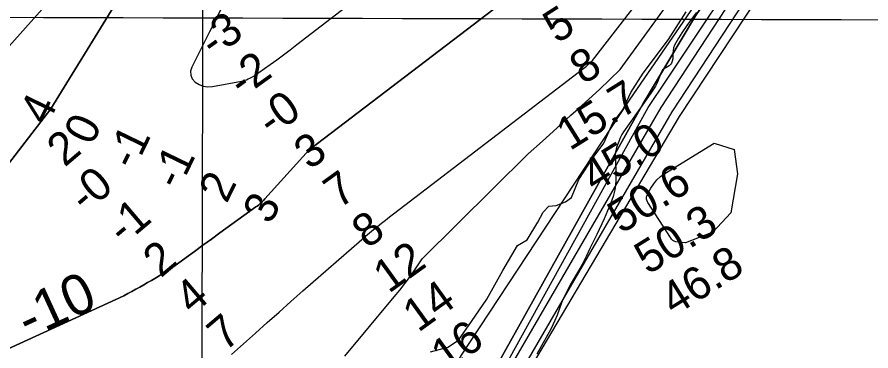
# Model space of a CAD drawing. Extents: x 3161665 to 3199565, y 885729 to 911164.
# Drawn here: x 3181206 to 3182953, y 902592 to 903276 of the extents above; entities that cross this region are included whole.
import ezdxf

# ---------------------------------------------------------------- set-up
doc = ezdxf.new("R2010")
doc.units = 0
for name, color, linetype in [('V-GRID-MAJR', 7, 'Continuous'), ('V-RIVR-EDGE', 7, 'Continuous'), ('V-RIVR-RANG', 7, 'Continuous'), ('V-SITE-VEGE', 7, 'Continuous'), ('V-TOPO-DPTH', 7, 'Continuous'), ('V-TOPO-MAJR', 7, 'Continuous'), ('V-TOPO-MINR', 7, 'Continuous'), ('V-TOPO-MINR-IDEN', 7, 'Continuous'), ('V-TOPO-WATR', 7, 'Continuous')]:
    doc.layers.add(name, color=color, linetype=linetype)

msp = doc.modelspace()

# ---------------------------------------------------------------- linework, layer by layer
at = {"layer": 'V-GRID-MAJR'}
for points in [[(3181553.2120000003, 891152.161), (3181569.957, 897211.478), (3181586.7120000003, 903274.26), (3181603.467, 909337.087), (3181603.4760000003, 909340.506)], [(3165916.244, 903320.984), (3171139.73, 903304.649), (3176363.22, 903289.0750000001), (3181586.7120000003, 903274.26), (3186810.2060000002, 903260.204), (3192033.702, 903246.909), (3197257.2, 903234.373), (3197257.201, 903234.373)]]:
    msp.add_spline(points, degree=3, dxfattribs=at)
at = {"layer": 'V-RIVR-EDGE'}
msp.add_lwpolyline([(3182052.127869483, 902590.5239755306), (3182087.3613893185, 902600.4344744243), (3182109.5642867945, 902614.2893069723), (3182136.174140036, 902652.4752767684), (3182167.5847820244, 902698.4736009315), (3182199.895947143, 902757.0753947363), (3182230.450134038, 902808.2919868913), (3182250.039598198, 902819.9798857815), (3182271.4279589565, 902856.0053709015), (3182282.3453891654, 902876.4082969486), (3182294.547502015, 902888.9838210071), (3182309.328653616, 902889.816629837), (3182328.4737677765, 902897.5935148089), (3182340.6672819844, 902906.6916266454), (3182355.5376444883, 902943.6025872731), (3182384.772754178, 902988.7369325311), (3182406.578594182, 903017.8065183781), (3182425.3717937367, 903059.0545708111), (3182445.4335534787, 903085.95507334), (3182462.039397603, 903121.5577050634), (3182487.3484457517, 903161.0509289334), (3182538.8111740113, 903230.0376668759), (3182575.463730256, 903286.4553297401)], dxfattribs=at)
at = {"layer": 'V-SITE-VEGE'}
for p, q in [((3182596.535, 903285.0099999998), (3182587.633, 903273.4159999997)), ((3182587.633, 903273.4159999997), (3182576.553, 903258.5229999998)), ((3182576.553, 903258.5229999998), (3182566.004, 903243.3779999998)), ((3182559.358, 903232.9249999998), (3182551.088, 903218.2629999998)), ((3182566.004, 903243.3779999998), (3182559.358, 903232.9249999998)), ((3182551.088, 903218.2629999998), (3182549.29, 903213.0859999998)), ((3182548.35, 903207.7239999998), (3182547.994, 903201.2299999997)), ((3182547.994, 903201.2299999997), (3182548.071, 903194.6809999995)), ((3182549.29, 903213.0859999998), (3182548.35, 903207.7239999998)), ((3182543.424, 903178.9089999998), (3182540.5470000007, 903176.1089999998)), ((3182545.008, 903181.4939999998), (3182543.424, 903178.9089999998)), ((3182546.65, 903185.8369999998), (3182545.008, 903181.4939999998)), ((3182547.666, 903190.3429999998), (3182546.65, 903185.8369999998)), ((3182548.071, 903194.6809999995), (3182547.666, 903190.3429999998)), ((3182524.124, 903162.2869999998), (3182515.842, 903140.9509999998)), ((3182525.892, 903166.1169999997), (3182524.124, 903162.2869999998)), ((3182527.008, 903167.8579999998), (3182525.892, 903166.1169999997)), ((3182528.505, 903169.2669999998), (3182527.008, 903167.8579999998)), ((3182536.947, 903173.8869999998), (3182528.505, 903169.2669999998)), ((3182540.5470000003, 903176.1089999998), (3182536.947, 903173.8869999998)), ((3182512.352, 903134.2319999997), (3182503.136, 903120.0949999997)), ((3182515.842, 903140.9509999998), (3182512.352, 903134.2319999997)), ((3182503.136, 903120.0949999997), (3182493.6010000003, 903106.1759999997)), ((3182493.6010000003, 903106.1759999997), (3182470.2, 903073.5699999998)), ((3182470.2, 903073.5699999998), (3182446.929, 903040.7549999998)), ((3182446.929, 903040.7549999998), (3182443.685, 903035.3609999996)), ((3182440.932, 903029.7179999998), (3182436.253, 903017.8989999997)), ((3182443.685, 903035.3609999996), (3182440.932, 903029.7179999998)), ((3182433.019, 903008.6769999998), (3182430.748, 902999.3339999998)), ((3182436.253, 903017.8989999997), (3182433.019, 903008.6769999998)), ((3182430.748, 902999.3339999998), (3182430.2290000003, 902992.9919999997)), ((3182430.2290000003, 902992.9919999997), (3182431.323, 902962.3329999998)), ((3182431.323, 902962.3329999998), (3182431.468, 902952.1379999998)), ((3182431.468, 902952.1379999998), (3182431.458, 902941.9409999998)), ((3182431.458, 902941.9409999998), (3182430.7, 902932.0569999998)), ((3182428.995, 902922.2329999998), (3182425.73, 902908.8469999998)), ((3182430.7, 902932.0569999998), (3182428.995, 902922.2329999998)), ((3182425.73, 902908.8469999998), (3182421.3310000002, 902895.8179999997)), ((3182421.3310000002, 902895.8179999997), (3182407.6580000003, 902862.8489999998)), ((3182407.6580000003, 902862.8489999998), (3182392.722, 902830.5359999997)), ((3182392.722, 902830.5359999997), (3182378.898, 902803.5739999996)), ((3182378.898, 902803.5739999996), (3182370.96, 902785.6479999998)), ((3182370.96, 902785.6479999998), (3182362.2240000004, 902769.0979999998)), ((3182362.224, 902769.0979999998), (3182353.0300000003, 902752.8019999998)), ((3182353.0300000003, 902752.8019999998), (3182340.163, 902731.3119999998)), ((3182340.163, 902731.3119999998), (3182331.678, 902715.4729999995)), ((3182331.678, 902715.4729999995), (3182323.877, 902699.2879999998)), ((3182320.35, 902690.9959999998), (3182311.202, 902665.5249999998)), ((3182323.877, 902699.2879999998), (3182320.35, 902690.9959999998)), ((3182311.202, 902665.5249999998), (3182306.629, 902654.3979999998)), ((3182306.629, 902654.3979999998), (3182298.088, 902636.8749999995)), ((3182288.8910000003, 902619.6989999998), (3182269.398, 902585.9679999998)), ((3182298.088, 902636.8749999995), (3182288.8910000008, 902619.6989999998))]:
    msp.add_line(p, q, dxfattribs=at)
at = {"layer": 'V-TOPO-DPTH'}
for points in [[(3184347.5995148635, 905244.1507688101), (3183286.411842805, 904294.4395152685), (3182594.5888685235, 903278.3080113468), (3182487.488621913, 903099.2056746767)], [(3182810.4629627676, 904785.9284060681), (3181934.2118929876, 903905.4641319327), (3181917.0404695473, 903891.062197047), (3181900.341106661, 903876.115465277), (3181883.95645081, 903860.805535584), (3181851.4385205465, 903829.4255245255), (3181827.788474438, 903806.1427887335), (3181804.4553750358, 903782.5527543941), (3181781.5976956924, 903758.501772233), (3181759.056963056, 903734.1434915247), (3181736.747463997, 903709.560608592), (3181714.4290373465, 903684.9858380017), (3181692.0972193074, 903660.4232359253), (3181669.7564736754, 903635.8687461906), (3181663.2042843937, 903628.671242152), (3181637.4309595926, 903600.6654670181), (3181611.45797048, 903572.8481506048), (3181585.1854849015, 903545.3135222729), (3181558.7133350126, 903517.9673526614), (3181521.1377539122, 903479.5691089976), (3181505.7181364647, 903463.4498108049), (3181275.7298309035, 903087.8198562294), (3180984.6043445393, 902711.444104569)], [(3181877.238929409, 902581.8186844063), (3181978.119347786, 902703.1226829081), (3181989.3795327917, 902717.0774271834), (3182000.357169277, 902731.2444968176), (3182010.9109829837, 902745.7300544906), (3182021.1822481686, 902760.4279375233), (3182028.036449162, 902770.551877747), (3182035.0359025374, 902780.653019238), (3182252.1612116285, 902995.6640389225), (3182281.175556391, 903022.1760541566), (3182310.3172048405, 903048.5480749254), (3182339.5437224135, 903074.8267660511), (3182354.1564041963, 903087.9021156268), (3182376.022579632, 903107.6995673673), (3182397.7319294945, 903127.6655474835), (3182419.206040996, 903147.8843201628), (3182440.5233269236, 903168.271621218), (3183283.759151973, 904329.8138891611)], [(3181877.238929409, 902581.8186844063), (3181978.119347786, 902703.1226829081), (3181989.3795327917, 902717.0774271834), (3182000.357169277, 902731.2444968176), (3182010.9109829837, 902745.7300544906), (3182021.1822481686, 902760.4279375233), (3182028.036449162, 902770.551877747), (3182035.0359025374, 902780.653019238), (3182252.1612116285, 902995.6640389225), (3182281.175556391, 903022.1760541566), (3182310.3172048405, 903048.5480749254), (3182339.5437224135, 903074.8267660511), (3182354.1564041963, 903087.9021156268), (3182376.022579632, 903107.6995673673), (3182397.7319294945, 903127.6655474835), (3182419.206040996, 903147.8843201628), (3182440.5233269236, 903168.271621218), (3183283.759151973, 904329.8138891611)], [(3180984.6043445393, 902711.444104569), (3181275.7298309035, 903087.8198562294), (3181505.7181364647, 903463.4498108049), (3181521.1377539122, 903479.5691089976), (3181558.7133350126, 903517.9673526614), (3181585.1854849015, 903545.3135222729), (3181611.45797048, 903572.8481506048), (3181637.4309595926, 903600.6654670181), (3181663.2042843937, 903628.671242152), (3181669.7564736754, 903635.8687461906), (3181692.0972193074, 903660.4232359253), (3181714.4290373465, 903684.9858380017), (3181736.747463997, 903709.560608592), (3181759.056963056, 903734.1434915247), (3181781.5976956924, 903758.501772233), (3181804.4553750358, 903782.5527543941), (3181827.788474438, 903806.1427887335), (3181851.4385205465, 903829.4255245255), (3181883.95645081, 903860.805535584), (3181900.341106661, 903876.115465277), (3181917.0404695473, 903891.062197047), (3181934.2118929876, 903905.4641319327), (3182192.7348898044, 904165.2301631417), (3182136.436388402, 904243.7623618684)], [(3180891.3333212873, 902460.7340888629), (3181424.808375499, 902705.4352371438), (3181432.970327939, 902709.8080489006), (3181441.1153537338, 902714.2123087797), (3181449.2490951, 902718.6375340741), (3181457.3558627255, 902723.1112859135), (3181465.437953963, 902727.6287669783), (3181473.4830306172, 902732.2118418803), (3181481.503430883, 902736.8386460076), (3181491.7102738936, 902742.7822251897), (3181504.6741317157, 902750.6278121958), (3181517.4498827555, 902758.7582331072), (3181529.9434736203, 902767.315904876), (3181542.2489577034, 902776.1584105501), (3181552.188926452, 902783.5591883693), (3181569.3551511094, 902796.27223527), (3181586.5643198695, 902808.9265670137), (3181603.837904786, 902821.4928260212), (3181621.154433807, 902834.0003698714), (3181695.0786728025, 902887.1082705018), (3181697.5405378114, 902888.9463294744), (3181699.9549465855, 902890.8425820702), (3181702.2981710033, 902892.8261251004), (3181704.593939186, 902894.8678617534), (3181706.8239962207, 902896.9830558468), (3181709.0141122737, 902899.1377491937), (3181711.1443168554, 902901.3516914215), (3181713.2345804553, 902903.6051329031), (3181804.12066749, 903004.3225448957), (3181805.2193753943, 903005.4326339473), (3181806.4156484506, 903006.4368189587), (3182222.3293797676, 903324.0698022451)], [(3182222.3293797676, 903324.0698022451), (3181806.4156484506, 903006.4368189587), (3181805.2193753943, 903005.4326339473), (3181804.12066749, 903004.3225448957), (3181713.2345804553, 902903.6051329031), (3181711.1443168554, 902901.3516914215), (3181709.0141122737, 902899.1377491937), (3181706.8239962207, 902896.9830558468), (3181704.593939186, 902894.8678617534), (3181702.2981710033, 902892.8261251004), (3181699.9549465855, 902890.8425820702), (3181697.5405378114, 902888.9463294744), (3181695.0786728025, 902887.1082705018), (3181621.154433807, 902834.0003698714), (3181603.837904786, 902821.4928260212), (3181586.5643198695, 902808.9265670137), (3181569.3551511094, 902796.27223527), (3181552.188926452, 902783.5591883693), (3181542.2489577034, 902776.1584105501), (3181529.9434736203, 902767.315904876), (3181517.4498827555, 902758.7582331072), (3181504.6741317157, 902750.6278121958), (3181491.7102738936, 902742.7822251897), (3181481.503430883, 902736.8386460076), (3181473.4830306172, 902732.2118418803), (3181465.437953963, 902727.6287669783), (3181457.3558627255, 902723.1112859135), (3181449.2490951, 902718.6375340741), (3181441.1153537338, 902714.2123087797), (3181432.970327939, 902709.8080489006), (3181424.808375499, 902705.4352371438), (3180891.3333212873, 902460.7340888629)], [(3182487.488621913, 903099.2056746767), (3182170.422162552, 902530.6623174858), (3182170.0469150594, 902529.058423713), (3182169.5616796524, 902527.4952733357), (3182168.151257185, 902524.5319461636), (3182166.2673618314, 902521.8303882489), (3182163.999768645, 902519.4417698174), (3182161.492302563, 902517.1698840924), (3181949.9465356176, 902221.1717619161), (3181943.699110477, 902209.616429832), (3181936.7820834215, 902198.449032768), (3181929.4186550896, 902187.5402590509), (3181916.272453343, 902169.2517547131), (3181911.29278502, 902163.098704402), (3181905.9034853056, 902157.3780741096), (3181899.8997385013, 902152.3060738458), (3181642.9840414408, 901864.8274453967), (3181642.0850514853, 901862.0114277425), (3181640.8025371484, 901859.3481036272), (3181636.256525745, 901851.3835380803), (3181339.873815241, 901336.6840654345), (3181327.022647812, 901316.7462961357)]]:
    msp.add_lwpolyline(points, dxfattribs=at)
at = {"layer": 'V-TOPO-MAJR'}
msp.add_lwpolyline([(3180828.6334049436, 900724.8900758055), (3181376.955724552, 901323.9345958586), (3181388.4036950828, 901340.112740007), (3181655.170856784, 901830.6746906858), (3181662.670229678, 901844.3475660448), (3181670.140097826, 901858.0364799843), (3181677.5657088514, 901871.7494517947), (3181963.4457807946, 902149.0424184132), (3182189.5505624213, 902466.4558204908), (3182546.8474441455, 903081.6070709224), (3183194.722359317, 904069.700354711), (3183323.3794915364, 904283.9477436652)], dxfattribs=at)
at = {"layer": 'V-TOPO-MINR'}
for points in [[(3182487.488621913, 903099.2056746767), (3182594.5888685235, 903278.3080113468), (3183286.411842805, 904294.4395152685), (3184347.5995148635, 905244.1507688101)], [(3182561.8846876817, 903072.2892888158), (3183217.545113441, 904066.1483571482), (3183321.8088643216, 904268.8700211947), (3183327.4157545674, 904272.7175415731), (3183328.6402649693, 904273.5345165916), (3183329.052736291, 904273.8003390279), (3183353.2480116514, 904289.2189678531), (3183365.8676608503, 904297.0023964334), (3183378.6312316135, 904304.5335067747), (3183391.6106847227, 904311.6861397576), (3183404.7340593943, 904318.5864545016), (3183419.3074409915, 904325.9777036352), (3183439.9155814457, 904336.1923884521), (3183460.643518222, 904346.1517575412), (3183481.5511494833, 904355.7281530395), (3183502.5785770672, 904365.04923281), (3183891.52612024, 904533.1988917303), (3184628.08088796, 904867.6084901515), (3184636.146845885, 904873.5348872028), (3184643.4354735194, 904880.1858125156), (3184649.5581057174, 904887.92353022), (3184654.9034076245, 904896.3857761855), (3184702.5749870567, 904987.5621562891)], [(3182810.4629627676, 904785.9284060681), (3181934.2118929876, 903905.4641319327), (3181917.0404695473, 903891.062197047), (3181900.341106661, 903876.115465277), (3181883.95645081, 903860.805535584), (3181851.4385205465, 903829.4255245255), (3181827.788474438, 903806.1427887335), (3181804.4553750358, 903782.5527543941), (3181781.5976956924, 903758.501772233), (3181759.056963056, 903734.1434915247), (3181736.747463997, 903709.560608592), (3181714.4290373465, 903684.9858380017), (3181692.0972193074, 903660.4232359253), (3181669.7564736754, 903635.8687461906), (3181663.2042843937, 903628.671242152), (3181637.4309595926, 903600.6654670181), (3181611.45797048, 903572.8481506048), (3181585.1854849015, 903545.3135222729), (3181558.7133350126, 903517.9673526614), (3181521.1377539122, 903479.5691089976), (3181505.7181364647, 903463.4498108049), (3181275.7298309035, 903087.8198562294), (3180984.6043445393, 902711.444104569)], [(3182810.4629627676, 904785.9284060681), (3181934.2118929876, 903905.4641319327), (3181917.0404695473, 903891.062197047), (3181900.341106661, 903876.115465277), (3181883.95645081, 903860.805535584), (3181851.4385205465, 903829.4255245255), (3181827.788474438, 903806.1427887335), (3181804.4553750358, 903782.5527543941), (3181781.5976956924, 903758.501772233), (3181759.056963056, 903734.1434915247), (3181736.747463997, 903709.560608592), (3181714.4290373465, 903684.9858380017), (3181692.0972193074, 903660.4232359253), (3181669.7564736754, 903635.8687461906), (3181663.2042843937, 903628.671242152), (3181637.4309595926, 903600.6654670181), (3181611.45797048, 903572.8481506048), (3181585.1854849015, 903545.3135222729), (3181558.7133350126, 903517.9673526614), (3181521.1377539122, 903479.5691089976), (3181505.7181364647, 903463.4498108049), (3181275.7298309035, 903087.8198562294), (3180984.6043445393, 902711.444104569)], [(3181645.3225130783, 902585.4523024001), (3181663.594540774, 902601.4656575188), (3181681.7221021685, 902617.6461415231), (3181693.887781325, 902628.6550956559), (3181718.041381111, 902650.4075211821), (3181742.263770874, 902672.0827025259), (3181766.589345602, 902693.6420175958), (3181790.9837103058, 902715.1240884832), (3181911.3802284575, 902820.6380969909), (3181919.299911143, 902827.4745543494), (3181927.2864967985, 902834.2307117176), (3181935.3734369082, 902840.8664191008), (3181943.527279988, 902847.4218264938), (3181951.7469490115, 902853.8969127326), (3181959.9874470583, 902860.3452473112), (3181968.2591886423, 902866.7534543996), (3181976.5517592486, 902873.1349098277), (3182365.563394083, 903170.9920832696), (3182368.8793813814, 903173.6339893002), (3182370.495656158, 903175.0052832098), (3182372.0910714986, 903176.401747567), (3182381.4293404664, 903184.7682948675), (3182383.3096050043, 903186.742950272), (3183277.16494395, 904340.3895127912)], [(3181306.468494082, 901320.2118043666), (3181558.43324102, 901846.7950802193), (3181913.086603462, 902196.0042883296), (3181915.460581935, 902198.0099667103), (3181917.5916665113, 902200.2720449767), (3181919.5608218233, 902202.7050565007), (3181925.2710523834, 902210.6481164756), (3181927.901452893, 902214.6132908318), (3181930.323596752, 902218.6918065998), (3181932.433355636, 902222.9403344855), (3181934.3348578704, 902227.3022037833), (3181935.8132902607, 902231.8005977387), (3181936.948586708, 902236.3643016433), (3182100.2870267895, 902558.837707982), (3182105.9415369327, 902566.9094782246), (3182111.0595434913, 902575.2758624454), (3182115.3727946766, 902584.0841676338), (3182460.6746456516, 903107.8164344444), (3183296.075589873, 904323.3771888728)], [(3180815.8323317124, 900729.2367142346), (3181352.165047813, 901341.1567510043), (3181369.742457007, 901368.2206813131), (3181647.6367422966, 901855.8820628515), (3181650.007288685, 901861.0022080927), (3181652.047134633, 901866.2628550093), (3181653.86651362, 901871.6171697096), (3181886.713528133, 902108.609273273), (3181896.3463981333, 902116.7463670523), (3181904.993270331, 902125.92438867), (3181912.9828106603, 902135.7963621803), (3182168.6239899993, 902495.8423663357), (3182497.69277135, 903090.4738871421), (3182534.663520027, 903146.6352502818), (3183274.05505433, 904255.8067983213), (3183293.427241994, 904289.1569087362), (3183315.193396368, 904307.2011864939)], [(3181362.109356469, 901319.0453677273), (3181371.437811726, 901333.1218267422), (3181380.2413542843, 901353.5798286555), (3181649.40193759, 901842.3011224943), (3181653.9647631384, 901851.0247937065), (3181658.3169677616, 901859.8477514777), (3181662.3532409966, 901868.8196390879), (3181666.178893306, 901877.8908132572), (3181969.138111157, 902179.2686505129), (3182158.4118291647, 902460.9317521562), (3182524.033479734, 903090.4299615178), (3183307.472689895, 904287.3765173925), (3183325.1603827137, 904299.6086364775)], [(3181796.474885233, 903638.5876528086), (3181599.757613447, 903245.9535807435), (3181563.563140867, 903173.3721123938), (3181561.4666186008, 903164.8731250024), (3181561.541235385, 903156.8572304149)], [(3181561.541235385, 903156.8572304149), (3181564.8725607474, 903149.5659750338), (3181570.3750251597, 903142.7578124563), (3181578.6221801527, 903137.83376259), (3181587.2539259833, 903134.4541745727), (3181596.4625580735, 903133.3912793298), (3181606.055781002, 903133.8728459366), (3181665.7359556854, 903144.870472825), (3181669.108293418, 903145.6169437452), (3181672.4323112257, 903146.5192813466), (3181675.683849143, 903147.6554189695), (3181679.3844684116, 903149.1689493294), (3181682.2710192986, 903150.5273647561), (3181685.1160032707, 903151.9639995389), (3181687.8986368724, 903153.5179633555), (3181690.63970356, 903155.1501465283), (3181693.3318587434, 903156.8674813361), (3181696.000554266, 903158.6197854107), (3181698.6340602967, 903160.424543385), (3181701.244106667, 903162.2642706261), (3181723.8819603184, 903178.5584978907), (3181737.7424036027, 903188.639915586), (3181751.5349701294, 903198.8124139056), (3181765.225721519, 903209.1215331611), (3181778.848596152, 903219.5217330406), (3182153.439235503, 903508.4566520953)], [(3181422.1470486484, 903477.1379799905), (3181143.5175870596, 903164.9246023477)], [(3180891.3333212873, 902460.7340888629), (3181424.808375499, 902705.4352371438), (3181432.970327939, 902709.8080489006), (3181441.1153537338, 902714.2123087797), (3181449.2490951, 902718.6375340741), (3181457.3558627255, 902723.1112859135), (3181465.437953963, 902727.6287669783), (3181473.4830306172, 902732.2118418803), (3181481.503430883, 902736.8386460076), (3181491.7102738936, 902742.7822251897), (3181504.6741317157, 902750.6278121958), (3181517.4498827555, 902758.7582331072), (3181529.9434736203, 902767.315904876), (3181542.2489577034, 902776.1584105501), (3181552.188926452, 902783.5591883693), (3181569.3551511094, 902796.27223527), (3181586.5643198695, 902808.9265670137), (3181603.837904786, 902821.4928260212), (3181621.154433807, 902834.0003698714), (3181695.0786728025, 902887.1082705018), (3181697.5405378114, 902888.9463294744), (3181699.9549465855, 902890.8425820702), (3181702.2981710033, 902892.8261251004), (3181704.593939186, 902894.8678617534), (3181706.8239962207, 902896.9830558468), (3181709.0141122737, 902899.1377491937), (3181711.1443168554, 902901.3516914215), (3181713.2345804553, 902903.6051329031), (3181804.12066749, 903004.3225448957), (3181805.2193753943, 903005.4326339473), (3181806.4156484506, 903006.4368189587), (3182222.3293797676, 903324.0698022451)], [(3180891.3333212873, 902460.7340888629), (3181424.808375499, 902705.4352371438), (3181432.970327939, 902709.8080489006), (3181441.1153537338, 902714.2123087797), (3181449.2490951, 902718.6375340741), (3181457.3558627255, 902723.1112859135), (3181465.437953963, 902727.6287669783), (3181473.4830306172, 902732.2118418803), (3181481.503430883, 902736.8386460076), (3181491.7102738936, 902742.7822251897), (3181504.6741317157, 902750.6278121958), (3181517.4498827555, 902758.7582331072), (3181529.9434736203, 902767.315904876), (3181542.2489577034, 902776.1584105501), (3181552.188926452, 902783.5591883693), (3181569.3551511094, 902796.27223527), (3181586.5643198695, 902808.9265670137), (3181603.837904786, 902821.4928260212), (3181621.154433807, 902834.0003698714), (3181695.0786728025, 902887.1082705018), (3181697.5405378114, 902888.9463294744), (3181699.9549465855, 902890.8425820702), (3181702.2981710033, 902892.8261251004), (3181704.593939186, 902894.8678617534), (3181706.8239962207, 902896.9830558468), (3181709.0141122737, 902899.1377491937), (3181711.1443168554, 902901.3516914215), (3181713.2345804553, 902903.6051329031), (3181804.12066749, 903004.3225448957), (3181805.2193753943, 903005.4326339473), (3181806.4156484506, 903006.4368189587), (3182222.3293797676, 903324.0698022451)], [(3181327.022647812, 901316.7462961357), (3181339.873815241, 901336.6840654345), (3181636.256525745, 901851.3835380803), (3181640.8025371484, 901859.3481036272), (3181642.0850514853, 901862.0114277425), (3181642.9840414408, 901864.8274453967), (3181899.8997385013, 902152.3060738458), (3181905.9034853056, 902157.3780741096), (3181911.29278502, 902163.098704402), (3181916.272453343, 902169.2517547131), (3181929.4186550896, 902187.5402590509), (3181936.7820834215, 902198.449032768), (3181943.699110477, 902209.616429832), (3181949.9465356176, 902221.1717619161), (3182161.492302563, 902517.1698840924), (3182163.999768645, 902519.4417698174), (3182166.2673618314, 902521.8303882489), (3182168.151257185, 902524.5319461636), (3182169.5616796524, 902527.4952733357), (3182170.0469150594, 902529.058423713), (3182170.422162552, 902530.6623174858), (3182487.488621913, 903099.2056746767)], [(3181385.855175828, 901308.7103953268), (3181392.604929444, 901317.7320165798), (3181397.7408982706, 901330.0070614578), (3181678.4920160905, 901829.3184746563), (3181999.232535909, 902172.2110424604), (3182025.587425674, 902211.4757226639), (3182051.596364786, 902250.97595467), (3182190.6519868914, 902445.0501430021), (3182561.8846876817, 903072.2892888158)], [(3182545.2203435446, 902821.4568592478), (3182543.1068852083, 902824.3901287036), (3182496.832207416, 902896.0356680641), (3182495.904864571, 902897.6676451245), (3182494.505141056, 902901.1162592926), (3182494.032760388, 902902.9328964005), (3182493.9303173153, 902906.556533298), (3182495.0379702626, 902910.0082493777), (3182503.2035091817, 902925.6962599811), (3182508.81614358, 902934.6105106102), (3182515.2510687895, 902942.7592410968), (3182522.9194302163, 902949.7596913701), (3182531.410082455, 902955.9946215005), (3182632.35672137, 903018.0783252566)], [(3182632.35672137, 903018.0783252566), (3182673.360812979, 903004.7705283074), (3182679.9065514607, 902955.0183612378), (3182666.5164616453, 902875.45468819), (3182629.9923275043, 902835.7225944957), (3182573.6412337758, 902813.8030985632), (3182553.776885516, 902815.8022192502), (3182552.056984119, 902816.1627023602), (3182548.9789758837, 902817.6383333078), (3182547.620869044, 902818.7534811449), (3182545.2203435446, 902821.4568592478)]]:
    msp.add_lwpolyline(points, dxfattribs=at)
at = {"layer": 'V-TOPO-WATR'}
msp.add_lwpolyline([(3181877.238929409, 902581.8186844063), (3181978.119347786, 902703.1226829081), (3181989.3795327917, 902717.0774271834), (3182000.357169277, 902731.2444968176), (3182010.9109829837, 902745.7300544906), (3182021.1822481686, 902760.4279375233), (3182028.036449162, 902770.551877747), (3182035.0359025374, 902780.653019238), (3182252.1612116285, 902995.6640389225), (3182281.175556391, 903022.1760541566), (3182310.3172048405, 903048.5480749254), (3182339.5437224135, 903074.8267660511), (3182354.1564041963, 903087.9021156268), (3182376.022579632, 903107.6995673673), (3182397.7319294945, 903127.6655474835), (3182419.206040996, 903147.8843201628), (3182440.5233269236, 903168.271621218), (3183283.759151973, 904329.8138891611)], dxfattribs=at)

# ---------------------------------------------------------------- texts
at = {"layer": 'V-RIVR-RANG'}
for s, height, rotation, p in [('5', 66.99999999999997, 32.626944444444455, (3182310.756072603, 903220.3270088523)), ('-3', 67, 35.80027777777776, (3181608.9496522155, 903190.607401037)), ('-2', 67, 35.80027777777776, (3181667.4285086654, 903109.489983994)), ('8', 66.99999999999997, 32.626944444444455, (3182364.955637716, 903136.291858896)), ('15.7', 66.99999999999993, 32.078325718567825, (3182337.1892225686, 903001.1332964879)), ('4', 67, 64.12111111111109, (3181268.3199671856, 903051.7997213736)), ('-0', 67, 35.80027777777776, (3181726.977853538, 903029.1456354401)), ('0', 67, 64.12111111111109, (3181359.4995309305, 903010.8047159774)), ('45.0', 66.99999999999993, 32.078325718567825, (3182388.0416518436, 902914.9883336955)), ('2', 67, 40.31416666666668, (3181303.6437784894, 902967.3118114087)), ('-1', 67, 64.12111111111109, (3181446.292428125, 902960.7974020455)), ('3', 67, 35.80027777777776, (3181804.497472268, 902961.7619895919)), ('-1', 67, 64.12111111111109, (3181537.4974281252, 902919.7904020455)), ('50.6', 66.99999999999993, 32.078325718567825, (3182442.2466775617, 902830.9436838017)), ('-0', 67, 40.31416666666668, (3181346.475752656, 902872.5531380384)), ('2', 67, 64.12111111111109, (3181635.246333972, 902892.6087944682)), ('7', 67, 35.80027777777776, (3181865.1151151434, 902882.1871297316)), ('3', 67, 64.12111111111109, (3181725.460159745, 902849.4458877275)), ('-1', 67, 40.31416666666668, (3181424.3449932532, 902807.4423954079)), ('50.3', 66.99999999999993, 32.078325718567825, (3182497.1222225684, 902747.3202964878)), ('8', 67, 35.80027777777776, (3181922.7387545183, 902800.4539043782)), ('2', 67, 40.31416666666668, (3181500.2141903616, 902740.6053899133)), ('12', 67, 35.80027777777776, (3181966.6691847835, 902708.8447242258)), ('46.8', 66.99999999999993, 32.078325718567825, (3182550.4332225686, 902662.7152964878)), ('4', 67, 40.31416666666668, (3181565.1812777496, 902664.608809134)), ('14', 67, 35.80027777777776, (3182027.0742425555, 902629.1175415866)), ('7', 67, 40.31416666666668, (3181631.381590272, 902589.6002182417)), ('16', 67, 35.80027777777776, (3182084.911122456, 902547.5371117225))]:
    msp.add_text(s, height=height, rotation=rotation, dxfattribs=at).set_placement(p)
at = {"layer": 'V-TOPO-MINR-IDEN'}
msp.add_text('-10', height=83.00000000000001, rotation=24.640581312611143, dxfattribs=at).set_placement((3181229.1107264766, 902615.6701411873))

doc.saveas('drawing.dxf')
